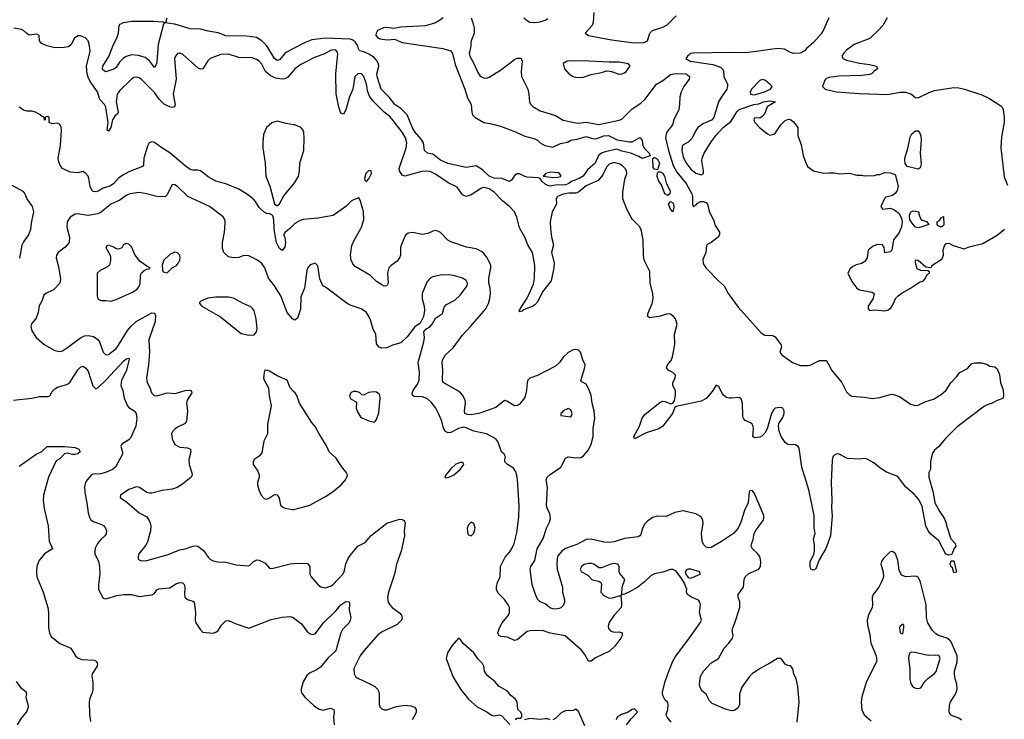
# Model space of a CAD drawing. Header units: inches. Extents: x 1552611 to 1694776, y 811966 to 917215.
# Tile 409 of 549: x 1667855 to 1675565, y 856153 to 861635. Entities that reach past the tile are written whole.
import ezdxf

# ---------------------------------------------------------------- set-up
doc = ezdxf.new("R2010")
doc.units = ezdxf.units.IN
doc.header["$MEASUREMENT"] = 0
for name, color, linetype in [('B6865', 7, 'Continuous'), ('B6866', 7, 'Continuous'), ('B6875', 7, 'Continuous'), ('B6876', 7, 'Continuous')]:
    doc.layers.add(name, color=color, linetype=linetype)

msp = doc.modelspace()

# ---------------------------------------------------------------- linework, layer by layer
at = {"layer": 'B6865', "color": 5}
for points, elevation in [([(1667940.1, 860000), (1667938.9, 859990), (1667923.7, 859950), (1667885.5, 859894.5), (1667873.1, 859866.9), (1667853.6, 859766.4)], 920), ([(1668225.9, 860000), (1668245.3, 859930), (1668242, 859890), (1668210, 859853.3), (1668156.4, 859810), (1668143.1, 859790), (1668140.3, 859770), (1668159.5, 859699.5), (1668173.6, 859606.4), (1668170.3, 859570), (1668120.5, 859519.5), (1668060.7, 859490), (1668044.2, 859475.8), (1668027.7, 859430), (1668007.4, 859392.6), (1667999.9, 859340.1), (1667983.4, 859296.6), (1667948, 859252), (1667942.6, 859230), (1667950, 859196), (1667984.4, 859144.4), (1668047.7, 859090), (1668130, 859042), (1668170, 859035.5), (1668190, 859041.6), (1668230, 859066.3), (1668330, 859143.2), (1668362.7, 859157.3), (1668390, 859161.3), (1668432.9, 859152.8), (1668467.2, 859130), (1668479.6, 859110), (1668510, 859031), (1668530, 859008), (1668550, 859010.5), (1668610, 859059.6), (1668630, 859084.6), (1668700.5, 859199.5), (1668727.1, 859232.9), (1668766.8, 859270), (1668890, 859338.7), (1668910, 859336.3), (1668917.3, 859317.3), (1668914.9, 859270), (1668866, 859126), (1668872.6, 859030), (1668864.7, 858930), (1668849.2, 858830), (1668852.7, 858792.7), (1668873.1, 858753.1), (1668886.5, 858710), (1668908, 858690), (1668930, 858688.5), (1669009.8, 858710.2), (1669073.3, 858706.7), (1669150.2, 858730.2), (1669191.4, 858731.4), (1669200.7, 858720.7), (1669202.4, 858710), (1669167, 858653), (1669161.7, 858630), (1669170.2, 858570.2), (1669161.7, 858490), (1669150, 858469.7), (1669090, 858442.3), (1669073.7, 858430), (1669053.4, 858410), (1669044.4, 858390), (1669048.2, 858350), (1669070, 858307.4), (1669110, 858285.3), (1669170, 858280.7), (1669193, 858270), (1669194, 858250), (1669178.4, 858190), (1669183.1, 858150), (1669203.4, 858083.4), (1669204.9, 858070), (1669197.6, 858050), (1669130, 857995.8), (1669087.3, 857970), (1669050, 857956.4), (1668970, 857946.6), (1668890, 857925.1), (1668874.6, 857925.4), (1668850, 857931.3), (1668794.5, 857970), (1668770, 857974), (1668710, 857955), (1668645.3, 857910), (1668641.6, 857890), (1668695, 857855), (1668790, 857770.4), (1668850, 857739.1), (1668870, 857711), (1668878, 857690), (1668881.6, 857670), (1668879.5, 857630), (1668856.5, 857543.5), (1668842.8, 857517.2), (1668788.2, 857450), (1668782, 857430), (1668784, 857410), (1668790, 857402.8), (1668810, 857396.3), (1668850, 857398.4), (1669010, 857443.2), (1669110, 857482.4), (1669150, 857488.2), (1669210, 857510.2), (1669233.3, 857513.3), (1669250, 857508.9), (1669295.3, 857475.3), (1669330, 857424.9), (1669350, 857405.5), (1669370, 857395.5), (1669406.9, 857386.9), (1669470, 857385.5), (1669550, 857364), (1669643.2, 857356.8), (1669658, 857362), (1669686.6, 857390), (1669701.4, 857398.5), (1669710, 857402.4), (1669730, 857401.3), (1669777.8, 857377.7), (1669810, 857337.1), (1669830, 857334), (1669972.1, 857372.1), (1670000, 857375.3)], 940), ([(1670000, 859285.6), (1669990, 859291.8), (1669950, 859339.6), (1669898.8, 859470), (1669850, 859549.7), (1669804.2, 859610), (1669774.2, 859690), (1669750, 859725.6), (1669718, 859750), (1669650, 859785.7), (1669610, 859788), (1669570, 859771.6), (1669530, 859767.8), (1669490, 859777.6), (1669453.6, 859810), (1669443.3, 859843.3), (1669443.1, 859890), (1669458, 859970), (1669460.5, 860000)], 940), ([(1669970.7, 860000), (1669950, 859979.8), (1669932.7, 859970), (1669922, 859950), (1669931.4, 859931.4), (1669937.2, 859890), (1669930, 859853.2), (1669910, 859826.6), (1669890, 859842), (1669866.6, 859890), (1669846.6, 859990), (1669846.5, 860000)], 920), ([(1667805.6, 858654.4), (1667950, 858668.2), (1668010, 858681.5), (1668078.5, 858681.5), (1668091, 858689), (1668110, 858721.5), (1668130, 858742.9), (1668150, 858755), (1668223.1, 858776.9), (1668247.2, 858792.8), (1668310, 858892.4), (1668330, 858912.4), (1668350, 858919.1), (1668370, 858906.9), (1668390, 858881.5), (1668427.1, 858767.1), (1668450, 858741.5), (1668470, 858753.7), (1668530.2, 858809.8), (1668670, 858962.7), (1668690, 858978.6), (1668710, 858982.8), (1668712.2, 858972.2), (1668690, 858880.4), (1668651.2, 858810), (1668647.5, 858770), (1668662, 858730), (1668672, 858670), (1668700.2, 858610), (1668710, 858597.4), (1668750.4, 858570), (1668767.2, 858550), (1668771.6, 858511.6), (1668765.5, 858450), (1668723.3, 858356.7), (1668710, 858343.5), (1668654.6, 858310), (1668647.9, 858290), (1668660.3, 858250), (1668660.3, 858230), (1668604.6, 858130), (1668581.7, 858110), (1668525.8, 858085.8), (1668490, 858075.4), (1668430, 858074.8), (1668414.1, 858065.9), (1668382.3, 858030), (1668370.8, 858009.2), (1668363, 857977), (1668364, 857930), (1668381.9, 857850), (1668392.5, 857770), (1668403.7, 857730), (1668410, 857719), (1668430, 857704.2), (1668490, 857683.2), (1668510.8, 857670.8), (1668527.8, 857650), (1668534.3, 857630), (1668533.3, 857606.7), (1668522.6, 857590), (1668490, 857562), (1668464.9, 857530), (1668445.8, 857494.2), (1668442.2, 857470), (1668444.2, 857450), (1668471.1, 857391.1), (1668480.9, 857350), (1668483.7, 857290), (1668473.3, 857206.7), (1668473.4, 857170), (1668510, 857103), (1668530, 857097.6), (1668616.3, 857123.7), (1668670, 857131.1), (1668730, 857130.2), (1668790, 857114.7), (1668890, 857128.1), (1668910, 857138.4), (1668930, 857168.4), (1668944.5, 857175.5), (1669030, 857184.2), (1669082.5, 857217.5), (1669110, 857225.7), (1669130, 857223.1), (1669143.1, 857210), (1669148.8, 857190), (1669144.6, 857130), (1669149.1, 857109.1), (1669170, 857092.2), (1669210, 857080.3), (1669221.3, 857070), (1669232.4, 856990), (1669228.4, 856930), (1669234, 856910), (1669270, 856854.8), (1669290, 856837.3), (1669370, 856828.2), (1669390, 856834.9), (1669409.4, 856850), (1669435.6, 856890), (1669470, 856923.8), (1669490, 856928.2), (1669543, 856903), (1669650, 856868), (1669824.6, 856935.4), (1669910, 856954), (1669970, 856957.7), (1669998, 856950), (1670000, 856948.5)], 920), ([(1670000, 858722.4), (1669971.8, 858750), (1669949.6, 858809.7), (1669870, 858845.6), (1669810, 858881.2), (1669790, 858888.7), (1669772.7, 858887.3), (1669763.8, 858830), (1669768.8, 858810), (1669803.2, 858750), (1669808.4, 858688.4), (1669824.9, 858610), (1669795.5, 858464.5), (1669795.8, 858390), (1669767.7, 858332.3), (1669750, 858242), (1669730, 858216), (1669691, 858190), (1669684, 858170), (1669682.8, 858150), (1669718.7, 858098.7), (1669730.4, 858070), (1669730.4, 858049.6), (1669717.3, 858010), (1669717.3, 857990), (1669726.8, 857950), (1669746.8, 857910), (1669770, 857882.8), (1669790, 857878.8), (1669812.1, 857887.9), (1669850, 857916), (1669870, 857912), (1669886.4, 857886.4), (1669898, 857830), (1669914.4, 857814.4), (1669933.6, 857806.4), (1669990, 857796), (1670000, 857798)], 960), ([(1667850, 858137.6), (1667984.2, 858230), (1668027.2, 858252.8), (1668070, 858290.4), (1668209.8, 858290.2), (1668290, 858284.1), (1668319.4, 858270), (1668329.3, 858250), (1668310, 858233.4), (1668290, 858228.8), (1668268.5, 858228.5), (1668230, 858238.6), (1668205.9, 858234.1), (1668170, 858193.3), (1668141.3, 858178.7), (1668081.6, 858050), (1668041.8, 857910), (1668038.2, 857870), (1668046.3, 857806.3), (1668077.4, 857670), (1668084.9, 857550), (1668111.3, 857490), (1668050, 857449.1), (1668005.2, 857394.8), (1667989.1, 857350), (1667985.5, 857310), (1667988.5, 857270), (1668038.2, 857150), (1668074.2, 857030), (1668081.3, 856990), (1668080.6, 856870), (1668089.4, 856829.4), (1668102.7, 856802.7), (1668168.4, 856748.4), (1668255.5, 856710), (1668292.7, 856650), (1668312.7, 856632.7), (1668342.6, 856622.6), (1668437.1, 856617.1), (1668454, 856610), (1668464, 856590), (1668463, 856570), (1668422.6, 856510), (1668418.9, 856490), (1668427.9, 856447.9), (1668427.1, 856390), (1668424.7, 856370), (1668403.3, 856316.7), (1668399.8, 856290), (1668400.9, 856190), (1668410, 856135.5)], 880), ([(1667838.6, 856110), (1667870, 856161.5), (1667910, 856212.2), (1667923.2, 856250), (1667921.6, 856270), (1667907.5, 856310), (1667905.5, 856330), (1667909.8, 856350), (1667906.1, 856366.1), (1667870.9, 856390.9), (1667830.3, 856450.3)], 880)]:
    msp.add_lwpolyline(points, dxfattribs=dict(at, elevation=elevation))
at = {"layer": 'B6865', "color": 5, "elevation": 960}
for points in [[(1668690, 859881.2), (1668667.9, 859872.1), (1668654, 859846), (1668630, 859837.2), (1668610, 859839.3), (1668593.1, 859853.1), (1668550, 859869.2), (1668538, 859862), (1668530.8, 859850), (1668562.8, 859790), (1668565.4, 859774.6), (1668566, 859750), (1668559.8, 859720.2), (1668556, 859710), (1668542.5, 859697.5), (1668484.7, 859670), (1668462.8, 859650), (1668463, 859470), (1668468.2, 859448.2), (1668490, 859434), (1668530, 859435.5), (1668570, 859430.5), (1668610, 859442.4), (1668739.4, 859500.6), (1668775.8, 859524.2), (1668792.3, 859550), (1668798, 859570), (1668801.2, 859630), (1668810, 859652), (1668829.1, 859670.9), (1668850, 859681), (1668870, 859682), (1668878, 859690), (1668857.2, 859697.2), (1668799.6, 859739.6), (1668759.5, 859790), (1668730, 859854), (1668710, 859876)], [(1669070, 859812.7), (1669030, 859796), (1668984, 859750), (1668971.1, 859711.1), (1668972, 859672), (1668978, 859658), (1669010, 859652), (1669049.3, 859690.7), (1669082, 859710), (1669099, 859730), (1669109, 859750), (1669112.1, 859772.1), (1669108.7, 859790), (1669090, 859808.7)], [(1669490, 859460.7), (1669390, 859459.5), (1669328, 859452), (1669274, 859430), (1669262, 859418), (1669262, 859410), (1669282, 859390), (1669427.9, 859307.9), (1669590, 859176), (1669650, 859162.8), (1669690, 859166.8), (1669709.2, 859190), (1669714, 859210), (1669706.3, 859290), (1669690, 859353.2), (1669680.7, 859370), (1669663.9, 859383.9), (1669605.2, 859410), (1669530, 859454)]]:
    msp.add_lwpolyline(points, close=True, dxfattribs=at)
at = {"layer": 'B6866', "color": 5}
for points, elevation in [([(1670000, 861408.1), (1669950, 861381.6), (1669930, 861369.3), (1669890, 861320.2), (1669870, 861314), (1669850, 861330.6), (1669790, 861430.5), (1669750, 861469.9), (1669710, 861494.7), (1669630, 861506.8), (1669470, 861508.2), (1669410, 861530.5), (1669330, 861543.8), (1669270, 861560.4), (1669190, 861561.8), (1669070, 861600.3), (1668990.4, 861609.6), (1668981.4, 861598.6), (1668940.6, 861439.4), (1668930, 861308), (1668926.4, 861290), (1668910, 861260.9), (1668872.3, 861312.3), (1668837.7, 861337.7), (1668786.5, 861353.5), (1668730, 861358.9), (1668690, 861346), (1668668, 861332), (1668637.8, 861302.2), (1668610, 861261), (1668592.6, 861247.4), (1668530, 861226.3), (1668510, 861239.5), (1668503, 861250), (1668506.2, 861270), (1668554.1, 861345.9), (1668590, 861440.3), (1668616.8, 861490), (1668628.2, 861530), (1668633.1, 861590), (1668641.3, 861598.7), (1668667.1, 861613), (1668730, 861623.3), (1668902.9, 861622.9), (1668977.5, 861617.5), (1668990, 861611.3), (1669006, 861614), (1669002, 861622), (1669008.7, 861650)], 860), ([(1670000, 861237.7), (1669955.7, 861184.3), (1669930, 861170.7), (1669910, 861167.9), (1669857.1, 861177.1), (1669816.7, 861196.6), (1669780.3, 861230), (1669750, 861285.1), (1669730, 861309.8), (1669710, 861322.8), (1669674.9, 861334.9), (1669570, 861337.4), (1669490, 861364.8), (1669430, 861362.9), (1669345.5, 861330), (1669327.2, 861312.8), (1669290.2, 861249.8), (1669270, 861246), (1669250, 861258), (1669130, 861365.1), (1669110, 861372.8), (1669090, 861369.5), (1669074.4, 861350), (1669068, 861330), (1669080.1, 861170), (1669056.8, 861050), (1669071.2, 860970), (1669068.1, 860951.9), (1669050, 860946.9), (1669030, 860951), (1668990, 860969.1), (1668950, 861008.1), (1668910, 861065.4), (1668810, 861166.6), (1668790, 861178.7), (1668770, 861183.9), (1668750, 861181), (1668730, 861168.6), (1668640, 861080), (1668619.4, 861050), (1668610.1, 860989.9), (1668625.6, 860910), (1668622.2, 860897.8), (1668601.3, 860878.7), (1668580.7, 860850), (1668568.9, 860790), (1668550, 860761.7), (1668539.7, 860770), (1668547.8, 860830), (1668530.4, 860950), (1668518.9, 860970), (1668481.7, 861010), (1668463.4, 861070), (1668406.7, 861150), (1668390, 861183.1), (1668382.6, 861210), (1668378.8, 861270), (1668406.8, 861386.8), (1668402.7, 861430), (1668390, 861468.7), (1668370, 861492.7), (1668330, 861509), (1668310, 861509), (1668284, 861490), (1668259.1, 861440.9), (1668238, 861422), (1668204.4, 861415.6), (1668130, 861414.7), (1668068.7, 861430), (1668022, 861450), (1668009, 861470), (1668008.7, 861510), (1667990, 861521.2), (1667930, 861514.5), (1667910, 861525.2), (1667886, 861550), (1667870, 861556.9), (1667810, 861567.3)], 880), ([(1669846.5, 860000), (1669845.7, 860070), (1669837.5, 860097.5), (1669830, 860106.6), (1669813.6, 860113.6), (1669790, 860115.6), (1669770, 860125.6), (1669730, 860163.6), (1669701.5, 860210), (1669683.5, 860230), (1669630.3, 860270.3), (1669570, 860305.9), (1669470, 860349.8), (1669390, 860368.6), (1669330, 860404.8), (1669269.9, 860449.9), (1669250, 860456.2), (1669210, 860457), (1669190, 860462.2), (1669150, 860489.1), (1669030, 860592.5), (1668966.9, 860630), (1668910, 860672), (1668890, 860676.8), (1668870.2, 860669.8), (1668855.4, 860644.6), (1668826.7, 860550), (1668823.8, 860496.2), (1668815.9, 860484.1), (1668710, 860441.6), (1668662.9, 860417.1), (1668630, 860393.8), (1668590.1, 860349.9), (1668560.9, 860330), (1668510, 860316), (1668470, 860290.4), (1668450, 860285.6), (1668429.9, 860289.9), (1668419.5, 860299.5), (1668406.7, 860326.7), (1668397.7, 860390), (1668390, 860409.6), (1668370, 860432), (1668350, 860444.5), (1668310, 860435.1), (1668250, 860439.5), (1668190, 860469.4), (1668171.3, 860491.3), (1668158, 860530), (1668156.9, 860550), (1668174, 860650), (1668182.9, 860770), (1668180.9, 860790), (1668170, 860814), (1668150, 860822.7), (1668110, 860819.3), (1668086, 860830), (1668086, 860870), (1668070, 860875.3), (1668054, 860870), (1668054, 860850), (1668050, 860848.7), (1668046, 860870), (1668030, 860875.3), (1668015.3, 860890), (1667979.3, 860910), (1667950, 860918), (1667910, 860916.9), (1667890, 860923.5), (1667851.3, 860950)], 920), ([(1670000, 860811.4), (1669941.1, 860821.1), (1669870, 860840.5), (1669830, 860826.3), (1669787.2, 860790), (1669764.2, 860735.8), (1669758.8, 860670), (1669759.7, 860630), (1669778.5, 860510), (1669783, 860410), (1669814.4, 860330), (1669850, 860192), (1669870, 860176), (1669890, 860190.8), (1669924.2, 860255.8), (1670000, 860346.1)], 920), ([(1667770, 860350.1), (1667880.4, 860290), (1667896.4, 860270), (1667912.2, 860230), (1667952, 860170), (1667964.4, 860130), (1667946.7, 860053.3), (1667940.1, 860000)], 920), ([(1669460.5, 860000), (1669464.7, 860050), (1669461.6, 860070), (1669449.5, 860090), (1669340.7, 860170), (1669172, 860250), (1669090, 860327.3), (1669070, 860342), (1669050, 860342.7), (1669010, 860261.2), (1668993.1, 860246.9), (1668930, 860249.7), (1668848.6, 860271.4), (1668790, 860281.1), (1668718, 860270), (1668690, 860256.9), (1668638.6, 860221.4), (1668570, 860188.3), (1668493.4, 860126.6), (1668466.8, 860113.2), (1668390, 860100.8), (1668305.3, 860114.7), (1668288.6, 860111.4), (1668250, 860087), (1668228, 860052), (1668223.1, 860010), (1668225.9, 860000)], 940), ([(1670000, 860028.6), (1669970.7, 860000)], 920)]:
    msp.add_lwpolyline(points, dxfattribs=dict(at, elevation=elevation))
at = {"layer": 'B6875', "color": 5}
for points, elevation in [([(1673942.8, 856130), (1673957.8, 856290), (1673949.1, 856410), (1673935.9, 856470), (1673917.7, 856510), (1673909.6, 856549.6), (1673890, 856571.8), (1673870, 856575.1), (1673850, 856586), (1673822.9, 856622.9), (1673810, 856631), (1673790, 856630.8), (1673730, 856592.4), (1673648.5, 856550), (1673590.4, 856510), (1673570.3, 856490), (1673510, 856405.1), (1673491.1, 856350), (1673491.3, 856268.7), (1673478, 856242), (1673450, 856221.4), (1673430, 856218.8), (1673374.3, 856234.3), (1673278, 856278), (1673257.6, 856297.6), (1673230, 856349.3), (1673197.5, 856377.5), (1673180.4, 856410), (1673178.8, 856430), (1673187.3, 856490), (1673208.7, 856531.3), (1673270, 856595.8), (1673327.8, 856630), (1673370.9, 856710), (1673407.9, 856750), (1673435.9, 856790), (1673442.7, 856810), (1673434.7, 856850), (1673438.4, 856870), (1673455.8, 856910), (1673493.7, 857030), (1673494, 857074), (1673481.1, 857110), (1673479.7, 857130), (1673521.5, 857190), (1673527.2, 857250), (1673534.5, 857270), (1673564.9, 857295.1), (1673642, 857330), (1673655.1, 857350), (1673658.7, 857390), (1673649.6, 857429.6), (1673630, 857456), (1673594, 857490), (1673584, 857510), (1673584.7, 857524.7), (1673598, 857562), (1673606.3, 857610), (1673621.2, 857638.8), (1673677.2, 857710), (1673682.7, 857730), (1673681.5, 857750), (1673610, 857922.7), (1673590, 857946.6), (1673570, 857942.7), (1673566.4, 857933.6), (1673558, 857850), (1673531.2, 857790), (1673502.8, 857697.2), (1673481.7, 857650), (1673444.6, 857610), (1673350, 857546.8), (1673270, 857500.4), (1673250, 857496.3), (1673230, 857502.4), (1673210, 857522.9), (1673199.8, 857550), (1673194.4, 857610), (1673206.4, 857690), (1673203.9, 857710), (1673190, 857739.6), (1673150, 857762.7), (1673050, 857786), (1672985.1, 857774.9), (1672917.6, 857742.4), (1672850, 857744), (1672810, 857734.5), (1672770, 857706.6), (1672750, 857684.5), (1672731.6, 857650), (1672717.8, 857602.2), (1672710, 857589.6), (1672697.3, 857582.7), (1672590, 857570.7), (1672510, 857544.1), (1672470, 857537.4), (1672430, 857541.1), (1672330, 857564), (1672290, 857563), (1672217.8, 857522.2), (1672130, 857490.8), (1672100.4, 857470), (1672070, 857433.8), (1672063.3, 857410), (1672061.1, 857370), (1672063.6, 857330), (1672104.7, 857190), (1672104.2, 857150), (1672120.2, 857090), (1672120.2, 857070), (1672112.9, 857047.1), (1672093.1, 857026.9), (1672078.8, 857021.2), (1672050, 857015.9), (1672030, 857017.8), (1672006.6, 857026.6), (1671970, 857058.7), (1671930, 857074.8), (1671910, 857093.7), (1671892.9, 857130), (1671868.9, 857210), (1671852.8, 857330), (1671857.3, 857350), (1671890, 857398), (1671908.2, 857490), (1671953.4, 857570), (1671978.9, 857650), (1672003.2, 857696.8), (1672012.5, 857727.5), (1672006.5, 857766.5), (1671985.7, 857805.7), (1671979.1, 857830), (1671988.4, 857968.4), (1671977.8, 858030), (1671986.4, 858050), (1672010, 858071.4), (1672092.2, 858127.8), (1672130, 858200.5), (1672150, 858210.4), (1672210, 858201.3), (1672250, 858204.6), (1672270, 858216.5), (1672310, 858264.7), (1672329.4, 858310), (1672345.9, 858370), (1672346.3, 858433.7), (1672358, 858510), (1672354.2, 858570), (1672337.6, 858630), (1672330.6, 858690), (1672314.8, 858734.8), (1672290, 858778.9), (1672256.9, 858796.9), (1672248.3, 858808.3), (1672281.5, 858910), (1672283, 858930), (1672265.1, 858970), (1672246.3, 859030), (1672230, 859046.3), (1672210, 859050.9), (1672190, 859048.6), (1672150, 859026.2), (1672110.2, 858989.8), (1672081.3, 858950), (1672050, 858919.3), (1671910, 858846), (1671850, 858826.3), (1671834.9, 858810), (1671827.5, 858792.5), (1671823.8, 858730), (1671810, 858675.1), (1671770, 858622), (1671750, 858611.8), (1671730, 858609.4), (1671670, 858646.6), (1671650, 858651.1), (1671582.8, 858597.2), (1671449.6, 858550.4), (1671390, 858538.7), (1671361, 858541), (1671341.2, 858550), (1671337.2, 858570), (1671346.6, 858630), (1671343.9, 858650), (1671325.8, 858690), (1671310, 858709.8), (1671290, 858723.8), (1671170.9, 858790.9), (1671166.4, 858810), (1671168.8, 858890), (1671162.6, 858950), (1671167.6, 858972.4), (1671190.4, 859009.6), (1671250, 859062.7), (1671318.5, 859161.5), (1671384.4, 859230), (1671504.1, 859370), (1671525, 859410), (1671536.4, 859450), (1671541, 859490), (1671538.5, 859530), (1671529.8, 859570), (1671528.9, 859610), (1671544.7, 859690), (1671543.5, 859710), (1671537.7, 859730), (1671510, 859775.6), (1671490, 859802.4), (1671470, 859819.7), (1671430, 859839.1), (1671353.7, 859853.7), (1671230, 859893.5), (1671207.4, 859907.4), (1671150, 859966.3), (1671130, 859978.3), (1671110, 859982.6), (1671090, 859978.3), (1671050, 859958.7), (1671010, 859951.6), (1670930, 859966.6), (1670897.5, 859962.5), (1670878.9, 859950), (1670870, 859936.2), (1670845.8, 859874.2), (1670837.8, 859850), (1670836.5, 859790), (1670830.2, 859769.8), (1670810, 859744), (1670764.9, 859710), (1670746.3, 859690), (1670735.8, 859650), (1670741.3, 859570), (1670730.2, 859549.8), (1670710, 859548), (1670690, 859556.3), (1670650, 859583.5), (1670603.1, 859630), (1670482.1, 859702.1), (1670462.4, 859722.4), (1670450.8, 859750.8), (1670444.6, 859790), (1670455.6, 859864.4), (1670473.2, 859906.8), (1670525.9, 860000)], 920), ([(1672012.5, 860000), (1672018.3, 859930), (1672034.6, 859870), (1672018.6, 859810), (1672040.9, 859730), (1672037.4, 859690), (1672017.1, 859590), (1671950, 859503.5), (1671911.9, 859428.1), (1671890, 859399.7), (1671875.5, 859390), (1671799.7, 859360.3), (1671790, 859351.6), (1671770, 859346.9), (1671766.9, 859350), (1671773.3, 859370), (1671828.1, 859451.9), (1671877.3, 859562.7), (1671885.1, 859610), (1671887.6, 859710), (1671871, 859810), (1671833.4, 859870), (1671811, 859930), (1671771.5, 860000)], 880), ([(1673315.4, 860000), (1673333.7, 859970), (1673335, 859950), (1673323.5, 859930), (1673270, 859887.9), (1673243.4, 859876.6), (1673233.3, 859866.7), (1673227.7, 859810), (1673205.4, 859754.6), (1673205.8, 859725.8), (1673228.5, 859690), (1673327.7, 859587.7), (1673370.4, 859550.3), (1673402.3, 859490), (1673482.1, 859382.1), (1673661.2, 859181.2), (1673690, 859162.1), (1673750, 859160.2), (1673770.4, 859150), (1673815.5, 859090), (1673820.5, 859070), (1673808, 859030), (1673821.6, 859010), (1673906.4, 858950), (1673970, 858926.5), (1674030, 858926), (1674049, 858930), (1674116.6, 858963.4), (1674170, 858964.7), (1674178.8, 858958.8), (1674177.3, 858950), (1674184.6, 858944.6), (1674212, 858890), (1674292.2, 858792.2), (1674330, 858718), (1674350, 858697.8), (1674370, 858685.6), (1674470, 858677), (1674530, 858666.3), (1674590, 858675), (1674670, 858699.1), (1674690, 858700.2), (1674743.6, 858683.6), (1674830, 858622.6), (1674870, 858611.8), (1674890, 858615.3), (1674950, 858643), (1675010, 858662), (1675070, 858698), (1675108.9, 858731.1), (1675146.9, 858790), (1675190, 858835.3), (1675216, 858870), (1675277.7, 858902.3), (1675310, 858940.4), (1675333, 858947), (1675390, 858947.4), (1675432.3, 858932.3), (1675450, 858919.3), (1675490, 858914), (1675510, 858898.4), (1675526, 858854), (1675535.5, 858790), (1675555.2, 858735.2), (1675557.9, 858690), (1675554, 858666), (1675510, 858652.1), (1675470, 858629.8), (1675430, 858618), (1675410, 858606.6), (1675195.9, 858444.1), (1675105.4, 858354.6), (1675050, 858287.6), (1675017.2, 858262.8), (1675002.4, 858237.6), (1674994.2, 858210), (1674986.9, 858170), (1674987.7, 858112.3), (1674973.7, 858086.3), (1674973, 858050), (1675008.2, 857930), (1675021.6, 857850), (1675059.9, 857779.9), (1675094.4, 857730), (1675110, 857691.3), (1675112.3, 857672.3), (1675146.9, 857566.9), (1675181, 857530), (1675184.7, 857510), (1675170, 857488), (1675155.3, 857444.7), (1675130, 857439), (1675107.3, 857447.3), (1675051.6, 857551.6), (1674990, 857603.7), (1674970, 857629.2), (1674950, 857669), (1674921.1, 857821.1), (1674895.4, 857875.4), (1674857.9, 857917.9), (1674790, 857975), (1674730, 858054.7), (1674641.8, 858090), (1674590, 858122.5), (1674544, 858164), (1674491, 858191), (1674470, 858195.8), (1674428.1, 858191.9), (1674337.5, 858197.5), (1674266.8, 858233.2), (1674249, 858231), (1674230, 858220.4), (1674222.3, 858210), (1674216.4, 858183.6), (1674209.4, 858009.4), (1674215.3, 857870), (1674212.6, 857810), (1674218.2, 857750), (1674203.1, 857590), (1674167.4, 857492.6), (1674116, 857404), (1674090, 857333.2), (1674070, 857322.7), (1674050, 857329), (1674044.4, 857350), (1674045.6, 857390), (1674074.1, 857445.9), (1674079.3, 857470), (1674078.6, 857518.6), (1674071.8, 857568.2), (1674084.5, 857610), (1674075.3, 857655.3), (1674077.2, 857750), (1674034.7, 857950), (1673978.4, 858130), (1673957.7, 858277.7), (1673950, 858292), (1673930, 858305.1), (1673870, 858307), (1673850, 858322), (1673818, 858370), (1673801.3, 858410), (1673796.3, 858450), (1673799.6, 858470), (1673830, 858519.1), (1673840.9, 858550), (1673841.4, 858570), (1673830, 858591.6), (1673810, 858597.5), (1673790, 858594.7), (1673770.6, 858590), (1673759.5, 858580.5), (1673742, 858550), (1673707.2, 858430), (1673690, 858394.5), (1673670, 858374.5), (1673650, 858364.5), (1673610, 858359), (1673595.3, 858370), (1673601.1, 858430), (1673598.3, 858450), (1673590, 858464.5), (1673576.4, 858476.4), (1673534.6, 858494.6), (1673522.4, 858510), (1673517.4, 858530), (1673515.7, 858630), (1673504.2, 858664.2), (1673490, 858675.4), (1673430, 858668.7), (1673410, 858668.7), (1673390, 858675.1), (1673369.1, 858689.1), (1673352.6, 858710), (1673330, 858762), (1673310, 858770.9), (1673277.6, 858722.4), (1673230, 858668), (1673190, 858647.1), (1672995.8, 858604.2), (1672984.9, 858595.1), (1672966.7, 858550), (1672890, 858448.9), (1672860.5, 858430), (1672761.3, 858398.7), (1672668.7, 858350), (1672665.1, 858370), (1672708.9, 858451.1), (1672730, 858513), (1672750, 858540.3), (1672870, 858639), (1672890, 858646.7), (1672910, 858644.4), (1672954.5, 858625.5), (1672970, 858630.6), (1672982.4, 858650), (1672989.7, 858690), (1672989.7, 858730), (1672969.6, 858770), (1672968.3, 858788.3), (1672988.2, 858830), (1672991.3, 858850), (1672969.8, 858869.8), (1672932.7, 858890), (1672920.7, 858910), (1672927.8, 858930), (1672956, 858964), (1672967, 858993), (1672984.3, 859090), (1672981.4, 859170), (1673004.6, 859250), (1672990.4, 859290.4), (1672972.9, 859312.9), (1672950, 859328.1), (1672930, 859329.8), (1672870, 859312), (1672790, 859298.3), (1672773.6, 859310), (1672774.7, 859330), (1672807.6, 859410), (1672816.1, 859450), (1672813.5, 859490), (1672790.6, 859570), (1672790, 859662), (1672744.9, 859750), (1672739.9, 859790), (1672737.1, 859910), (1672722.4, 859990), (1672716.6, 860000)], 880), ([(1674754.7, 860000), (1674738.8, 859961.2), (1674697.3, 859910), (1674684.7, 859830), (1674670, 859815.3), (1674630, 859808), (1674624, 859850), (1674612, 859872), (1674572.2, 859872.3), (1674538.8, 859861.2), (1674498, 859830), (1674490.6, 859770), (1674476.5, 859743.5), (1674450, 859725.1), (1674405.8, 859714.2), (1674378, 859702), (1674358.5, 859681.5), (1674339.1, 859650), (1674370, 859584), (1674410, 859530.7), (1674430, 859519.1), (1674530, 859501), (1674544.7, 859490), (1674538.8, 859450), (1674499.1, 859390), (1674499.1, 859370), (1674510, 859357.3), (1674550, 859360.7), (1674630, 859354), (1674659.3, 859360.7), (1674678.9, 859381.1), (1674697.2, 859410), (1674712.7, 859450), (1674732.7, 859470), (1674765.1, 859494.9), (1674829.4, 859530), (1674902, 859578), (1674932.7, 859590), (1674949, 859610), (1674962, 859638), (1674978, 859650), (1674978, 859658), (1674967.3, 859667.3), (1674910, 859668.7), (1674883.1, 859683.1), (1674869.3, 859729.3), (1674870, 859752), (1674890, 859751.3), (1674950, 859698), (1674990, 859694), (1674998, 859702), (1674998, 859710), (1675079.3, 859760.7), (1675087.8, 859790), (1675087.2, 859832.8), (1675097.4, 859862.6), (1675110, 859880.4), (1675130, 859884.6), (1675164.7, 859864.7), (1675250, 859839.5), (1675290, 859855.6), (1675397.6, 859882.4), (1675510, 859946), (1675565.5, 859994.5)], 920), ([(1672956.5, 856130), (1672924, 856170), (1672920.6, 856180.6), (1672917.7, 856190), (1672929.7, 856230), (1672931.8, 856271.8), (1672927.5, 856287.5), (1672910, 856302.7), (1672896.9, 856330), (1672889, 856350), (1672889, 856370), (1672908.3, 856450), (1672929.1, 856510), (1672970, 856608.5), (1672990, 856645.5), (1673095.5, 856784.5), (1673184, 856910), (1673192.8, 856930), (1673178.7, 856990), (1673185.7, 857050), (1673180.4, 857070), (1673170, 857085.6), (1673116, 857110), (1673085.2, 857130), (1673077.2, 857150), (1673078, 857178), (1673070, 857188), (1673059.6, 857219.6), (1673037.8, 857257.8), (1672995, 857315), (1672970, 857327.2), (1672950, 857326.6), (1672890, 857306.8), (1672825.8, 857294.2), (1672798.8, 857281.2), (1672748.5, 857230), (1672696.5, 857190), (1672630, 857151.6), (1672590, 857133.2), (1672570.8, 857129.2), (1672562, 857122), (1672568.9, 857131.1), (1672573.2, 857190), (1672594, 857250), (1672554.5, 857294.5), (1672549.2, 857310), (1672549.4, 857350), (1672539.3, 857370), (1672510, 857375.1), (1672484.7, 857370), (1672410, 857339), (1672390, 857341.2), (1672349.6, 857369.6), (1672330, 857374.3), (1672310, 857374), (1672274.9, 857365.1), (1672253.4, 857350), (1672244.9, 857330), (1672253, 857310), (1672302.9, 857282.9), (1672336, 857250), (1672350, 857243), (1672390, 857236), (1672404.5, 857224.5), (1672410.6, 857210), (1672406.7, 857150), (1672430, 857124.4), (1672470, 857103), (1672495.9, 857104.1), (1672550, 857121), (1672559.8, 857119.8), (1672566, 857106), (1672568.7, 857050), (1672564.9, 857030), (1672510.3, 856970), (1672470, 856911.8), (1672463.1, 856883.1), (1672464.9, 856864.9), (1672483.4, 856843.4), (1672510, 856835.5), (1672550, 856838), (1672572.1, 856832.1), (1672572.4, 856810), (1672563.1, 856790), (1672514.8, 856725.2), (1672473.4, 856686.6), (1672365, 856635.1), (1672330, 856609), (1672310, 856609.2), (1672280.8, 856660.8), (1672253.9, 856693.9), (1672126.7, 856806.7), (1672010, 856827.6), (1671948, 856848), (1671853.4, 856846.6), (1671830, 856841.4), (1671770, 856790.8), (1671750, 856777.2), (1671730, 856771.1), (1671675.8, 856795.8), (1671622.4, 856802.4), (1671605.6, 856810), (1671598.9, 856830), (1671611.1, 856870), (1671634, 856910), (1671683, 856970), (1671691.1, 856990), (1671689.7, 857029.7), (1671679.6, 857050), (1671650, 857092.3), (1671602, 857142), (1671589.7, 857169.7), (1671589.6, 857189.6), (1671595.7, 857224.3), (1671616.2, 857270), (1671619.6, 857350), (1671655.8, 857424.2), (1671693.4, 857466.6), (1671708.9, 857491.1), (1671725.7, 857530), (1671746.7, 857613.3), (1671762.5, 857737.5), (1671767, 857827), (1671751.9, 858031.9), (1671742, 858090), (1671722, 858122), (1671675.3, 858150), (1671654, 858170), (1671653.2, 858190), (1671659, 858210), (1671649, 858230), (1671628.2, 858248.2), (1671599.7, 858330), (1671582.9, 858350), (1671511.2, 858391.2), (1671410.5, 858410.5), (1671350, 858437.1), (1671330, 858441.2), (1671290, 858430.7), (1671230, 858401.1), (1671210, 858398.7), (1671190, 858407.6), (1671174.2, 858434.2), (1671159.7, 858490), (1671135.6, 858550), (1671112.9, 858590), (1671077.3, 858637.3), (1671050, 858661.2), (1671030, 858672.3), (1671010, 858679), (1670943.5, 858683.5), (1670931.2, 858691.2), (1670928.3, 858708.3), (1670937.2, 858730), (1670970, 858778), (1670982.2, 858810), (1670986.6, 858870), (1670976.1, 858950), (1671018.9, 859110), (1671023.7, 859143.7), (1671019, 859190), (1671035.3, 859210), (1671070, 859230.8), (1671086, 859250), (1671110, 859296), (1671167, 859333), (1671178.8, 859381.2), (1671196.3, 859403.7), (1671262.4, 859437.6), (1671303.3, 859476.7), (1671358.7, 859550), (1671360.5, 859570), (1671350, 859592), (1671322, 859610), (1671250.9, 859630.9), (1671210, 859636.4), (1671146.8, 859633.2), (1671090, 859619.7), (1671070, 859609.5), (1671042.9, 859577.1), (1671007.6, 859490), (1671007.2, 859447.2), (1671022.8, 859390), (1671025.4, 859354.6), (1671016, 859310), (1670990, 859258), (1670950, 859229.2), (1670890.2, 859149.8), (1670838.3, 859101.7), (1670775.3, 859084.7), (1670730, 859063.5), (1670690, 859060.9), (1670669, 859070), (1670650, 859095.3), (1670644.7, 859170), (1670623.5, 859210), (1670598.9, 859290), (1670570, 859339.7), (1670530, 859368.6), (1670450, 859394.3), (1670418, 859410), (1670250, 859539), (1670230, 859549), (1670204.1, 859604.1), (1670190, 859706), (1670170, 859728), (1670130, 859715.3), (1670110, 859688), (1670102.8, 859670), (1670085.5, 859530), (1670057, 859463), (1670052.9, 859367.1), (1670030, 859295.3), (1670010, 859279.3), (1670000, 859285.6)], 940), ([(1670000, 857798), (1670030, 857804), (1670127.7, 857832.3), (1670250, 857898), (1670310, 857937.1), (1670372.3, 857990), (1670405.2, 858030), (1670417.2, 858050), (1670421.2, 858070), (1670412.7, 858090), (1670382.4, 858122.4), (1670330, 858202.7), (1670278, 858250), (1670257.2, 858297.2), (1670199.5, 858390), (1670170, 858448.7), (1670141.2, 858481.2), (1670047.3, 858630), (1670026, 858690), (1670012.7, 858710), (1670000, 858722.4)], 960), ([(1670000, 857375.3), (1670010, 857376.4), (1670110, 857373), (1670127.7, 857350), (1670128.2, 857290), (1670136.3, 857270), (1670188.9, 857208.9), (1670212.3, 857192.3), (1670250, 857183.8), (1670290, 857197.1), (1670310, 857210.5), (1670386, 857290), (1670396.8, 857310), (1670410, 857371), (1670426.6, 857413.4), (1670442, 857438), (1670502, 857510), (1670561.2, 857538.8), (1670606.6, 857593.4), (1670729.7, 857690.3), (1670830, 857722.4), (1670850, 857719.3), (1670866.8, 857710), (1670874, 857690), (1670864.9, 857630), (1670867, 857590), (1670842.8, 857470), (1670804.7, 857370), (1670789.1, 857290), (1670742.3, 857150), (1670735.3, 857110), (1670741.6, 857070), (1670754.4, 857050), (1670770.4, 857030), (1670827.8, 856987.8), (1670843.8, 856970), (1670850, 856948.7), (1670843.8, 856930), (1670810, 856896.3), (1670699.4, 856840.6), (1670663.2, 856816.8), (1670550.4, 856690), (1670521.6, 856650), (1670471, 856551), (1670474, 856510), (1670484, 856490), (1670498, 856478), (1670607.2, 856427.2), (1670636, 856410), (1670656, 856390), (1670667.3, 856370), (1670670.5, 856350.5), (1670670.3, 856270), (1670675.8, 856250), (1670690, 856234.4), (1670708.2, 856228.2), (1670730, 856228.5), (1670806.6, 856253.4), (1670870, 856263.2), (1670918.4, 856258.4), (1670947.3, 856247.3), (1670958.4, 856230), (1670958.7, 856210), (1670952, 856190), (1670928.9, 856150)], 940), ([(1675230, 856147.4), (1675210, 856162.4), (1675145.3, 856185.3), (1675133.3, 856210), (1675136.9, 856263.1), (1675143.9, 856290), (1675182, 856350), (1675195.8, 856390), (1675192.9, 856430), (1675179.4, 856470), (1675173.8, 856510), (1675174.9, 856530), (1675196.2, 856603.8), (1675195.2, 856650), (1675150, 856759.6), (1675135.9, 856775.9), (1675110, 856790.5), (1675050, 856808.9), (1675030, 856823.5), (1675003.9, 856850), (1674967.4, 856910), (1674955.4, 856950), (1674954, 857050), (1674908.8, 857228.8), (1674896.4, 857256.4), (1674890, 857266.2), (1674870, 857275.7), (1674790.9, 857270.9), (1674762.9, 857282.9), (1674753.4, 857293.4), (1674741.5, 857321.5), (1674730, 857401.2), (1674717, 857437), (1674710, 857453.2), (1674690, 857469.2), (1674670, 857465.2), (1674617.1, 857410), (1674604.4, 857390), (1674598.4, 857370), (1674617, 857310), (1674618, 857270), (1674604.2, 857230), (1674583.1, 857190), (1674536.9, 857130), (1674530.3, 857110), (1674532.6, 857050), (1674529.2, 857030), (1674502.4, 856970), (1674491.3, 856930), (1674493, 856890), (1674509.1, 856830), (1674520.8, 856750), (1674562.3, 856650), (1674567.2, 856610), (1674486.3, 856450), (1674448.9, 856330), (1674443.9, 856290), (1674448.2, 856228.2), (1674467.6, 856187.6), (1674521.3, 856141.3)], 920), ([(1670000, 856948.5), (1670061.7, 856901.7), (1670104.4, 856844.4), (1670130, 856823.8), (1670150, 856817.1), (1670170, 856822.4), (1670234.6, 856910), (1670334.3, 857005.7), (1670370, 857050.3), (1670410, 857077), (1670434.7, 857074.7), (1670438, 857058), (1670434, 857010), (1670447.2, 856950), (1670443.6, 856930), (1670434, 856910), (1670384, 856856), (1670369.6, 856830.4), (1670329.6, 856690.4), (1670270, 856635.9), (1670210, 856563), (1670178.8, 856541.2), (1670124.2, 856515.8), (1670102.7, 856497.3), (1670074.1, 856445.9), (1670059, 856390), (1670059.5, 856370), (1670068.4, 856350), (1670087.1, 856327.1), (1670160.1, 856260.1), (1670195.9, 856235.9), (1670230, 856224.4), (1670290, 856241.3), (1670315.5, 856230), (1670318.7, 856210), (1670312.1, 856170), (1670317.8, 856110)], 920), ([(1671738, 856150), (1671742, 856158), (1671750, 856162), (1671778, 856162), (1671787.3, 856172.7), (1671788, 856190), (1671778, 856210), (1671755.3, 856230), (1671749.4, 856290), (1671735.1, 856315.1), (1671700.5, 856340.5), (1671673.9, 856373.9), (1671609.2, 856410), (1671575.1, 856450), (1671515.6, 856495.6), (1671494.5, 856530), (1671489.3, 856569.3), (1671479, 856590), (1671444.8, 856624.8), (1671410, 856675.3), (1671326.8, 856746.8), (1671310, 856774), (1671290, 856788), (1671238, 856730), (1671204.5, 856675.5), (1671194.8, 856630), (1671248, 856490), (1671308, 856390), (1671370.4, 856310.4), (1671436.3, 856250), (1671511.7, 856211.7), (1671550, 856186.7), (1671570, 856181.6), (1671610, 856187.7), (1671630, 856180.7), (1671693.2, 856113.2)], 960), ([(1672281.4, 856101.4), (1672230, 856215.1), (1672210, 856232.7), (1672190, 856221.2), (1672130, 856220.9), (1672110, 856213.2), (1672095.5, 856204.5), (1672050, 856159.3), (1672030, 856149.2)], 960), ([(1672606, 856110), (1672642.6, 856157.4), (1672690, 856206), (1672690, 856215.3), (1672670, 856234.5), (1672650, 856229), (1672614.2, 856205.8), (1672567.7, 856190), (1672534.4, 856170), (1672525.3, 856150)], 960), ([(1672010, 856149.2), (1671990, 856157), (1671970, 856158.4), (1671930, 856153.2), (1671850, 856159), (1671808.7, 856148.7)], 960)]:
    msp.add_lwpolyline(points, dxfattribs=dict(at, elevation=elevation))
for points, elevation in [([(1670490, 858722.7), (1670470, 858722.7), (1670450, 858715.1), (1670436.3, 858690), (1670442, 858670), (1670450, 858660.7), (1670490, 858642), (1670493.4, 858633.4), (1670490.3, 858590), (1670501.5, 858561.5), (1670524.4, 858524.4), (1670534.9, 858514.9), (1670590, 858490.6), (1670630, 858481), (1670636.5, 858483.5), (1670650, 858502), (1670666.2, 858553.8), (1670677.6, 858670), (1670676.2, 858690), (1670670, 858701.2), (1670650, 858715.6), (1670630, 858718.7), (1670587, 858713), (1670550, 858694), (1670535.3, 858695.3), (1670514.8, 858714.8)], 960), ([(1672150, 858589.2), (1672110, 858571.1), (1672103.8, 858556.2), (1672091.3, 858550), (1672092.7, 858532.7), (1672170, 858524), (1672177.2, 858530), (1672180.9, 858550), (1672170, 858577.2)], 940), ([(1671306, 858166), (1671270, 858152.6), (1671230, 858116.9), (1671190.6, 858070), (1671184.9, 858050), (1671190, 858045.5), (1671210, 858048), (1671253.7, 858070), (1671302.9, 858110), (1671332.7, 858150), (1671324.7, 858164.7)], 960), ([(1671390, 857698), (1671370, 857678), (1671358.8, 857650), (1671364.9, 857604.9), (1671370, 857598), (1671390, 857591.3), (1671410, 857612), (1671421.2, 857650), (1671410, 857688)], 960), ([(1675170, 857302), (1675160.4, 857340.4), (1675150, 857348.7), (1675141.2, 857370), (1675150, 857394), (1675170, 857394), (1675190, 857306)], 880), ([(1673090, 857329.7), (1673076.5, 857323.5), (1673066.7, 857310), (1673070.4, 857290), (1673090, 857264.7), (1673110, 857258.8), (1673182.7, 857290), (1673181.2, 857310), (1673110, 857328.5)], 940), ([(1674770, 856899), (1674750, 856882), (1674744.9, 856870), (1674750, 856832), (1674770, 856822), (1674779.3, 856870), (1674779, 856890)], 940), ([(1674841.6, 856678.4), (1674826, 856674), (1674817.1, 856650), (1674815.8, 856630), (1674825.5, 856550), (1674825.7, 856465.7), (1674832.7, 856432.7), (1674848.6, 856408.6), (1674870, 856396.3), (1674890, 856394), (1674910, 856398.8), (1674946.5, 856453.5), (1674966.4, 856473.6), (1675017, 856510), (1675032, 856528), (1675062, 856630), (1675053, 856653), (1675030, 856656.9), (1674970, 856653.1), (1674863.1, 856676.9)], 940)]:
    msp.add_lwpolyline(points, close=True, dxfattribs=dict(at, elevation=elevation))
at = {"layer": 'B6876', "color": 5}
for points, elevation in [([(1672350.3, 861690), (1672346.1, 861613.9), (1672338.7, 861590), (1672283.1, 861530), (1672310, 861509.7), (1672490, 861475.9), (1672665.4, 861454.6), (1672744.6, 861455.4), (1672770.7, 861470), (1672788.5, 861530), (1672809.7, 861550), (1672890, 861577.2), (1672924.4, 861595.6), (1672995.3, 861664.7)], 920), ([(1671170.4, 861650), (1671150, 861634), (1671111, 861609), (1671033.2, 861586.8), (1670836.7, 861576.6), (1670784.7, 861564.7), (1670730, 861574), (1670702.8, 861570), (1670657.3, 861550), (1670646.8, 861530), (1670642.8, 861510), (1670662.8, 861490), (1670690, 861481.8), (1670736.4, 861476.4), (1670790, 861480.9), (1670850, 861454.7), (1671168.2, 861410), (1671232.1, 861390), (1671243.6, 861370), (1671263.8, 861283.8), (1671341.9, 861090), (1671361.5, 861021.5), (1671390.5, 860970), (1671394.9, 860910), (1671401.7, 860890), (1671419.5, 860870), (1671490, 860828), (1671550, 860818.6), (1671620.8, 860800.8), (1671736.5, 860756.5), (1671810, 860721.1), (1671890, 860701.8), (1671910.7, 860690.7), (1671930, 860669.3), (1671968, 860648), (1672030, 860635.8), (1672090, 860665), (1672144.6, 860675.4), (1672170, 860690.2), (1672220.7, 860699.3), (1672290, 860719.5), (1672350, 860700.8), (1672374.9, 860705.1), (1672430, 860725.7), (1672466.2, 860726.2), (1672533.8, 860693.8), (1672630, 860677), (1672650, 860677.6), (1672710.4, 860710.4), (1672722, 860702), (1672728.5, 860688.5), (1672734, 860650), (1672746.5, 860626.5), (1672784.9, 860590), (1672790.8, 860569.2), (1672730, 860548), (1672704.1, 860564.1), (1672641.2, 860590), (1672570, 860603.9), (1672530, 860620.3), (1672440.8, 860599.2), (1672412, 860588), (1672388.4, 860570), (1672361.6, 860510), (1672302, 860458), (1672268, 860410), (1672235.5, 860390), (1672201.5, 860378.5), (1672174.2, 860365.8), (1672154.4, 860350), (1672130, 860341.2), (1672050, 860338.8), (1672010, 860331.2), (1671990, 860334.7), (1671970, 860346.3), (1671942.7, 860370), (1671929.5, 860389.5), (1671916.5, 860396.5), (1671830, 860400.7), (1671810, 860405.1), (1671770, 860428), (1671750, 860428), (1671730, 860414.5), (1671710, 860379.6), (1671690, 860366), (1671629.9, 860389.9), (1671570, 860394.1), (1671530, 860408.6), (1671479.3, 860459.4), (1671430, 860489), (1671350, 860477.3), (1671207.7, 860507.7), (1671150, 860534.2), (1671090, 860581.3), (1671048.5, 860588.5), (1671023.7, 860610), (1671016.2, 860670), (1670999.5, 860699.5), (1670950, 860755.8), (1670930, 860788.7), (1670888.7, 860888.7), (1670838.4, 860938.4), (1670792.6, 860970), (1670747.3, 861027.3), (1670685.4, 861090), (1670654.8, 861190), (1670652.5, 861210), (1670666.5, 861270), (1670663.6, 861290), (1670650, 861316.8), (1670630, 861339.3), (1670590, 861365.8), (1670550, 861382.9), (1670519, 861390), (1670510, 861399), (1670503.1, 861430), (1670482.4, 861462.4), (1670458, 861478), (1670442.1, 861482.1), (1670250.8, 861489.2), (1670143.9, 861476.1), (1670090, 861455.9), (1670000, 861408.1)], 860), ([(1671389.3, 861650), (1671403.8, 861610), (1671412.6, 861567.4), (1671412.5, 861527.5), (1671390.7, 861470), (1671387.3, 861450), (1671387.9, 861427.9), (1671375.6, 861370), (1671378.8, 861350), (1671411.4, 861291.4), (1671441.7, 861221.7), (1671458.5, 861198.5), (1671470, 861187.6), (1671490, 861178.6), (1671510, 861177.5), (1671530, 861183.5), (1671620.2, 861239.8), (1671730, 861322), (1671750, 861332.8), (1671773.4, 861333.4), (1671780.5, 861330), (1671788.9, 861308.9), (1671782.9, 861230), (1671785.2, 861190), (1671833.6, 861090), (1671842.8, 861050), (1671848.1, 860988.1), (1671858.4, 860970), (1671874.4, 860954.4), (1671930, 860921.7), (1672050, 860883.9), (1672110, 860847.3), (1672210, 860825.4), (1672230, 860823.5), (1672290, 860831), (1672390, 860812.3), (1672550, 860846.8), (1672570, 860855.6), (1672650, 860936.3), (1672718.4, 860981.6), (1672749.9, 861010.1), (1672841.4, 861130), (1672890, 861157.8), (1672950, 861204.1), (1672990, 861213.8), (1673073.8, 861210), (1673100.4, 861190), (1673097.9, 861170), (1673055, 861110), (1673033.4, 861070), (1673023.2, 861030), (1673022.2, 860970), (1673015.6, 860930), (1672977.6, 860850), (1672967.7, 860810), (1672920.9, 860750), (1672912.7, 860710), (1672934.4, 860610), (1672971.9, 860491.9), (1673000.1, 860440.1), (1673072.8, 860350), (1673117.4, 860270), (1673123.8, 860250), (1673124, 860190), (1673130, 860170.8), (1673150, 860182.8), (1673162, 860198), (1673186, 860210), (1673210, 860211.3), (1673230, 860201.7), (1673240.5, 860190), (1673254.1, 860134.1), (1673290, 860058.3), (1673302, 860022), (1673315.4, 860000)], 880), ([(1671802.8, 861650), (1671827.5, 861627.5), (1671850, 861616.5), (1671890, 861612.3), (1671930, 861618.6), (1671969.7, 861630), (1671990, 861644.7)], 920), ([(1674190, 861649.4), (1674150, 861556), (1674130, 861522.9), (1674070, 861455.6), (1674014.9, 861410), (1674000.4, 861390), (1673967.2, 861372.8), (1673914, 861370), (1673890, 861377.7), (1673843.3, 861403.3), (1673790, 861409), (1673545.3, 861374.7), (1673430, 861377.1), (1673128.6, 861371.4), (1673110, 861369), (1673084.7, 861350), (1673071.3, 861330), (1673104.7, 861310), (1673282.8, 861282.8), (1673342.7, 861262.7), (1673362.4, 861242.4), (1673367.1, 861230), (1673369.4, 861190), (1673396.5, 861130), (1673397.1, 861110), (1673391, 861090), (1673350, 861030.9), (1673327.6, 860990), (1673290.7, 860869.3), (1673272, 860848), (1673210, 860821.3), (1673166.4, 860790), (1673150.9, 860769.1), (1673116.9, 860703.1), (1673090, 860675.7), (1673048, 860651.9), (1673041.8, 860638.2), (1673040.4, 860610), (1673050, 860559.5), (1673070, 860515), (1673110, 860464.7), (1673150, 860431.3), (1673190, 860419.1), (1673209, 860430), (1673209.6, 860450.4), (1673195.3, 860530), (1673198.5, 860550), (1673215.7, 860590), (1673270, 860677.4), (1673308.8, 860730), (1673363.1, 860790), (1673422.5, 860837.5), (1673440.3, 860859.7), (1673470, 860913.7), (1673490, 860930.1), (1673603.7, 860970), (1673644, 860976), (1673679, 860990), (1673730, 860999.1), (1673774, 860990), (1673707.1, 860952.9), (1673686.4, 860893.6), (1673670, 860875.3), (1673650, 860862), (1673610, 860866), (1673604.7, 860850), (1673611.3, 860830), (1673646.8, 860790), (1673710, 860740.7), (1673730, 860730.8), (1673761.2, 860738.8), (1673772.9, 860747.1), (1673814, 860810), (1673850, 860846), (1673876, 860856), (1673890, 860852), (1673913.4, 860833.4), (1673947.3, 860790), (1673947.1, 860727.1), (1673973.2, 860653.2), (1673990.6, 860570.6), (1674006, 860526), (1674024, 860484), (1674070, 860451.3), (1674150, 860431), (1674190, 860436), (1674234.4, 860434.4), (1674273.6, 860426.4), (1674350, 860431), (1674410, 860416), (1674450, 860416), (1674471.1, 860411.1), (1674547.3, 860412.7), (1674570, 860422), (1674590, 860422), (1674630, 860438), (1674670, 860436), (1674710, 860421), (1674734, 860330), (1674724.7, 860295.3), (1674710, 860273.2), (1674690, 860257.2), (1674636, 860244), (1674626, 860234), (1674598, 860170), (1674611.3, 860151.3), (1674670, 860158.3), (1674705.2, 860145.2), (1674738.6, 860118.6), (1674760.5, 860080.5), (1674764.2, 860050), (1674758.8, 860010), (1674754.7, 860000)], 920), ([(1674647.3, 861650), (1674613.4, 861590), (1674578, 861550), (1674511.7, 861488.3), (1674390, 861440.5), (1674330, 861395.1), (1674304.6, 861370), (1674292.9, 861350), (1674304.2, 861330), (1674330, 861316.9), (1674430, 861294.2), (1674510, 861284.2), (1674564.7, 861270), (1674571.3, 861250), (1674542, 861230), (1674524.7, 861210), (1674510, 861205.6), (1674450, 861198.3), (1674270, 861192.7), (1674190, 861181.5), (1674168.2, 861171.8), (1674159.1, 861160.9), (1674141.6, 861110), (1674161.6, 861090), (1674250, 861070.1), (1674430, 861056), (1674650, 861048.9), (1674750, 861065.7), (1674790, 861067.7), (1674832.7, 861052.7), (1674870, 861023.9), (1674890, 861021.7), (1674975.4, 861064.6), (1675018.9, 861081.1), (1675170, 861104.7), (1675210, 861100.9), (1675254.4, 861090), (1675390, 861045.1), (1675450, 861017.9), (1675538.8, 860958.8), (1675547.2, 860950), (1675554.9, 860930), (1675564.6, 860870), (1675564.2, 860830), (1675542.5, 860717.5), (1675538.2, 860630), (1675564.5, 860404.4), (1675590, 860337.1)], 940), ([(1671771.5, 860000), (1671770, 860002.7), (1671748.8, 860088.8), (1671730, 860128.3), (1671690, 860169.8), (1671634.9, 860214.9), (1671570, 860282.3), (1671530, 860308.7), (1671510, 860315.8), (1671490, 860319.8), (1671470, 860315.8), (1671390, 860263.1), (1671350, 860248.6), (1671322.6, 860262.6), (1671281.4, 860321.4), (1671210, 860356.1), (1671110, 860425.3), (1671070, 860444.5), (1671048.5, 860448.5), (1671004.7, 860444.7), (1670870, 860408.7), (1670850, 860416.1), (1670829.7, 860449.7), (1670826.4, 860470), (1670881.4, 860630), (1670886, 860670), (1670875.7, 860710), (1670850, 860754), (1670770, 860858.7), (1670750, 860879.8), (1670709.7, 860910), (1670627.8, 860990), (1670595.8, 861030), (1670580.5, 861070), (1670570.9, 861130), (1670550, 861189.2), (1670530, 861212.1), (1670502, 861210), (1670480.3, 861190), (1670463.9, 861090), (1670436.5, 861030), (1670410, 860929), (1670390, 860893.2), (1670370, 860901.2), (1670355.1, 860950), (1670334.3, 861054.3), (1670331.8, 861210), (1670346.4, 861366.4), (1670342, 861382), (1670330, 861395.8), (1670310, 861398.7), (1670290, 861393.5), (1670235.6, 861364.4), (1670170, 861341), (1670056.3, 861283.7), (1670010.2, 861250), (1670000, 861237.7)], 880), ([(1670000, 860346.1), (1670010, 860358), (1670039.3, 860410), (1670046.8, 860450), (1670049, 860510), (1670078.9, 860610), (1670082.4, 860710), (1670080.9, 860750), (1670075, 860770), (1670056.9, 860790), (1670010, 860809.8), (1670000, 860811.4)], 920), ([(1672716.6, 860000), (1672710, 860011.5), (1672653.9, 860070), (1672640.4, 860090), (1672609.3, 860150), (1672578.7, 860230), (1672576.9, 860283.1), (1672594.6, 860385.4), (1672608.7, 860430), (1672607, 860450), (1672596.5, 860470), (1672576.5, 860490), (1672550, 860506.5), (1672510, 860514.9), (1672470, 860503.7), (1672450, 860480.4), (1672421.3, 860418.7), (1672384.7, 860375.3), (1672290, 860333.8), (1672230, 860282.2), (1672210, 860275.1), (1672154.5, 860274.5), (1672111.4, 860268.5), (1672066.4, 860250), (1672054.7, 860230), (1672057.2, 860190), (1672025.1, 860130), (1672008.3, 860050), (1672012.5, 860000)], 880), ([(1670525.9, 860000), (1670531.5, 860010), (1670549.8, 860070), (1670548.5, 860130), (1670522, 860222), (1670510, 860239), (1670470, 860224.5), (1670450, 860212), (1670408.2, 860171.8), (1670310, 860101.1), (1670190, 860079), (1670074.8, 860070), (1670050, 860062.3), (1670010, 860038.4), (1670000, 860028.6)], 920)]:
    msp.add_lwpolyline(points, dxfattribs=dict(at, elevation=elevation))
for points, elevation in [([(1672186.5, 861313.5), (1672142.4, 861310), (1672109.6, 861290.4), (1672122.2, 861250), (1672155.3, 861210), (1672190, 861190.2), (1672210, 861184.7), (1672250, 861181.6), (1672270, 861185.2), (1672330, 861206), (1672410, 861221.3), (1672450, 861234.7), (1672490, 861229.2), (1672550, 861207.2), (1672570, 861209.2), (1672590, 861218), (1672603.5, 861230), (1672635.5, 861270), (1672623, 861290), (1672550, 861302.3), (1672470, 861300.9), (1672311, 861311)], 920), ([(1673670, 861167.3), (1673650, 861159.5), (1673587.7, 861092.3), (1673574.9, 861070), (1673577.1, 861050), (1673610, 861047), (1673688.4, 861070), (1673735.1, 861090), (1673746, 861110), (1673729.6, 861130), (1673690, 861160.7)], 940), ([(1674890, 860463), (1674804.7, 860484.7), (1674788.1, 860508.1), (1674784.8, 860530), (1674785.8, 860550), (1674810, 860625.5), (1674827, 860713), (1674840.4, 860739.6), (1674870, 860764.4), (1674890, 860764.6), (1674900.2, 860750), (1674910, 860725.5), (1674915.2, 860690), (1674906.2, 860590), (1674913.5, 860506.5), (1674906.3, 860473.7)], 920), ([(1672850, 860458), (1672824.8, 860464.8), (1672816.5, 860476.5), (1672813.2, 860546.8), (1672824.8, 860555.2), (1672850, 860540.7), (1672864.9, 860510)], 860), ([(1670590, 860454), (1670565.5, 860430), (1670554.8, 860390), (1670556.9, 860376.9), (1670570, 860366.8), (1670590, 860387.3), (1670609, 860430), (1670606, 860450)], 920), ([(1672010, 860440.7), (1671971.3, 860430), (1671963.6, 860416.4), (1671954, 860410), (1672030, 860399.1), (1672070, 860400.7), (1672090, 860407.3), (1672095.3, 860410), (1672093.6, 860413.6), (1672082, 860430), (1672074, 860434)], 860), ([(1672930, 860257.6), (1672906.9, 860270), (1672880.8, 860340.8), (1672860.7, 860370), (1672845.8, 860405.8), (1672850, 860434), (1672858, 860442), (1672870, 860442.8), (1672890, 860433), (1672904.2, 860410), (1672917.8, 860357.8), (1672948.4, 860290), (1672945.5, 860270)], 860), ([(1672970, 860128.7), (1672950, 860149), (1672935.1, 860190), (1672950, 860210.4), (1672970, 860200.5), (1672974.4, 860190), (1672976.5, 860163.5)], 860), ([(1674890, 860004), (1674870, 860008.7), (1674850, 860029), (1674826, 860066), (1674822, 860102), (1674832.3, 860130), (1674850, 860138.3), (1674896, 860130), (1674896, 860110), (1674910, 860072), (1674923.5, 860063.5), (1674954.8, 860054.8), (1674974, 860030), (1674910, 860009.2)], 920), ([(1675070, 860009.3), (1675043.1, 860023.1), (1675038, 860030), (1675038, 860050), (1675057.5, 860062.5), (1675070, 860082), (1675090, 860094), (1675092, 860028), (1675090, 860022)], 920)]:
    msp.add_lwpolyline(points, close=True, dxfattribs=dict(at, elevation=elevation))

doc.saveas('drawing.dxf')
